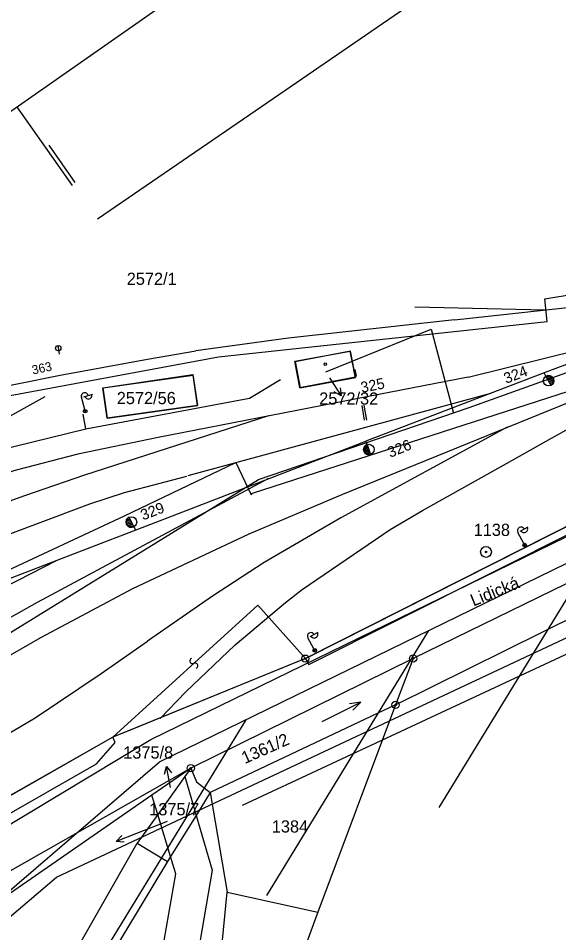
# Model space of a CAD drawing. Extents: x -469926 to -462499, y -1098642 to -1092733.
# Drawn here: x -464524.9 to -464449.7, y -1095002 to -1094874.6 of the extents above; entities that cross this region are included whole.
import ezdxf

# ---------------------------------------------------------------- set-up
doc = ezdxf.new("R2010")
doc.units = 0
for name, color, linetype in [('Vrstva 1', 7, 'Continuous'), ('Vrstva 10', 7, 'Continuous'), ('Vrstva 12', 7, 'Continuous'), ('Vrstva 16', 7, 'Continuous'), ('Vrstva 2', 7, 'Continuous'), ('Vrstva 24', 7, 'Continuous'), ('Vrstva 25', 7, 'Continuous'), ('Vrstva 4', 7, 'Continuous'), ('Vrstva 42', 7, 'Continuous'), ('Vrstva 44', 7, 'Continuous'), ('Vrstva 48', 7, 'Continuous'), ('Vrstva 50', 7, 'Continuous'), ('Vrstva 51', 7, 'Continuous'), ('Vrstva 6', 7, 'Continuous'), ('Vrstva 60', 7, 'Continuous'), ('Vrstva 62', 7, 'Continuous'), ('Vrstva 8', 7, 'Continuous'), ('Vrstva 9', 7, 'Continuous')]:
    doc.layers.add(name, color=color, linetype=linetype)

msp = doc.modelspace()

# ---------------------------------------------------------------- linework, layer by layer
at = {"layer": 'Vrstva 1'}
for p, q in [((-464464.19, -1094916.59), (-464439.16, -1094913.85)), ((-464426.35, -1094914.28), (-464451.71, -1094923.98)), ((-464469.72, -1094914.79), (-464451.61, -1094915.21)), ((-464462.28, -1094924.58), (-464436.26, -1094918.07)), ((-464486.43, -1094922.35), (-464478.71, -1094920.93)), ((-464478.71, -1094920.93), (-464478.21, -1094923.54)), ((-464485.72, -1094926.06), (-464486.43, -1094922.35)), ((-464478.21, -1094923.54), (-464478.08, -1094923.52)), ((-464478.08, -1094923.52), (-464477.91, -1094924.43)), ((-464513.17, -1094926.07), (-464500.65, -1094924.22)), ((-464500.65, -1094924.22), (-464500.01, -1094928.5)), ((-464478, -1094924.59), (-464485.72, -1094926.06)), ((-464477.91, -1094924.43), (-464478.04, -1094924.45)), ((-464478.04, -1094924.45), (-464478, -1094924.59)), ((-464462.28, -1094924.58), (-464477.85, -1094927.59)), ((-464451.71, -1094923.98), (-464476.53, -1094933.48)), ((-464512.56, -1094930.3), (-464513.17, -1094926.07)), ((-464459.2, -1094926.85), (-464501.34, -1094938.33)), ((-464472.34, -1094937.86), (-464444.94, -1094926.72)), ((-464500.01, -1094928.5), (-464512.56, -1094930.3)), ((-464479.22, -1094927.86), (-464505.45, -1094932.97)), ((-464490.09, -1094929.98), (-464515.72, -1094938.22)), ((-464504.08, -1094944.1), (-464476.53, -1094933.48)), ((-464472.41, -1094970.22), (-464402.82, -1094935.65)), ((-464479.74, -1094940.89), (-464472.34, -1094937.86)), ((-464437.68, -1094939.87), (-464484.97, -1094963.78)), ((-464427.37, -1094942.94), (-464469.95, -1094963.75)), ((-464484.97, -1094963.78), (-464511.78, -1094974.73)), ((-464469.95, -1094963.75), (-464500.92, -1094979.04)), ((-464469.95, -1094963.75), (-464472.41, -1094970.22)), ((-464472.41, -1094970.22), (-464498.22, -1094982.45)), ((-464472.41, -1094970.22), (-464483.21, -1094999.08)), ((-464511.78, -1094974.73), (-464617.73, -1095034.95)), ((-464500.92, -1094979.04), (-464501.9, -1094979.72)), ((-464500.92, -1094979.04), (-464501.76, -1094980.21)), ((-464501.9, -1094979.72), (-464506.33, -1094982.78)), ((-464501.76, -1094980.21), (-464505.51, -1094985.48)), ((-464501.76, -1094980.21), (-464500.88, -1094983.21)), ((-464506.33, -1094982.78), (-464545.64, -1095010.01)), ((-464505.77, -1094984.62), (-464506.33, -1094982.78)), ((-464500.88, -1094983.21), (-464500.18, -1094985.61)), ((-464498.22, -1094982.45), (-464500.18, -1094985.61)), ((-464498.22, -1094982.45), (-464495.85, -1094996.29)), ((-464505.51, -1094985.48), (-464505.77, -1094984.62)), ((-464505.51, -1094985.48), (-464508.39, -1094989.5)), ((-464503.74, -1094991.36), (-464505.51, -1094985.48)), ((-464500.18, -1094985.61), (-464503.74, -1094991.36)), ((-464500.18, -1094985.61), (-464497.95, -1094993.26)), ((-464519.95, -1095009.76), (-464508.39, -1094989.5)), ((-464504.16, -1094992.04), (-464524.7, -1095026.09)), ((-464503.74, -1094991.36), (-464504.16, -1094992.04)), ((-464503.01, -1094993.77), (-464503.74, -1094991.36)), ((-464497.95, -1094993.26), (-464502.93, -1095022.07)), ((-464507.88, -1095021.55), (-464503.01, -1094993.77)), ((-464498.37, -1095022.56), (-464495.85, -1094996.29)), ((-464495.85, -1094996.29), (-464483.21, -1094999.08)), ((-464483.21, -1094999.08), (-464491.98, -1095022.49))]:
    msp.add_line(p, q, dxfattribs=at)
for points in [[(-464513.9, -1094902.53), (-464492.71, -1094887.97), (-464469.37, -1094871.93), (-464449.71, -1094858.39), (-464420.88, -1094838.59), (-464399.05, -1094823.58), (-464373.74, -1094806.16)], [(-464464.19, -1094916.59), (-464487.33, -1094919.13), (-464500.21, -1094920.89)], [(-464494.72, -1094961.88), (-464487.75, -1094955.94), (-464485.41, -1094954.13), (-464473.14, -1094945.8), (-464468.66, -1094943.16), (-464456.94, -1094936.59), (-464451.83, -1094933.73), (-464424.41, -1094918.38)], [(-464551.86, -1094932.12), (-464541.2, -1094929.16), (-464531.14, -1094926.73), (-464519.11, -1094924.31), (-464506.97, -1094922.07), (-464500.21, -1094920.89)], [(-464456.85, -1094931.56), (-464480.04, -1094944.16), (-464490.7, -1094950.4), (-464497.89, -1094955.08), (-464506.93, -1094961.34)], [(-464505.45, -1094932.97), (-464516.66, -1094935.31), (-464525.26, -1094937.51), (-464533.93, -1094940.18), (-464545.22, -1094944.25)], [(-464501.54, -1094938.42), (-464510.2, -1094940.7), (-464515.03, -1094942.25), (-464529.64, -1094947.76), (-464548.06, -1094955.49), (-464559.25, -1094961.11), (-464571.51, -1094967.89), (-464587.28, -1094976.98), (-464618.29, -1094994.97)], [(-464490.08, -1094938.7), (-464522.32, -1094955.96), (-464536.55, -1094963.95)], [(-464515.72, -1094938.22), (-464524.08, -1094941.09), (-464531.39, -1094943.74)], [(-464534.02, -1094967.87), (-464521.8, -1094960.82), (-464508.98, -1094953.99), (-464492.78, -1094946.4), (-464479.74, -1094940.89)], [(-464536.13, -1094958.57), (-464519.55, -1094950.07), (-464504.08, -1094944.11)], [(-464616.34, -1094999.55), (-464590.12, -1094984.15), (-464568.28, -1094971.4), (-464557.77, -1094965.83), (-464545.39, -1094960.12), (-464536.2, -1094956.48), (-464519.55, -1094950.07)], [(-464605.33, -1095020.46), (-464549.88, -1094988.13), (-464522.57, -1094972.04), (-464513.42, -1094965.84), (-464506.93, -1094961.34)]]:
    msp.add_lwpolyline(points, dxfattribs=at)
at = {"layer": 'Vrstva 10'}
for points in [[(-463949.92, -1094571.77), (-463961.59, -1094587.74), (-463993.36, -1094626.88), (-464039.11, -1094680.51), (-464049.03, -1094695.48), (-464070.61, -1094712.88), (-464099.75, -1094737.61), (-464130.07, -1094759.6), (-464222.28, -1094822.3), (-464223.79, -1094826.52), (-464253.47, -1094847.87), (-464294.97, -1094871.5), (-464362.91, -1094899.59), (-464374.72, -1094907.97), (-464405.45, -1094923.29), (-464437.25, -1094939.66), (-464484.62, -1094963.62), (-464510.15, -1094974.07)], [(-464510.15, -1094974.07), (-464511.78, -1094974.73), (-464563.35, -1095004), (-464617.73, -1095034.95), (-464623.49, -1095038.85), (-464684, -1095073.78), (-464685.29, -1095074.21), (-464686.91, -1095074.71)]]:
    msp.add_lwpolyline(points, dxfattribs=at)
at = {"layer": 'Vrstva 12'}
for p, q in [((-464486.39, -1094922.38), (-464478.67, -1094920.92)), ((-464477.97, -1094924.61), (-464478.71, -1094920.93)), ((-464486.39, -1094922.38), (-464485.69, -1094926.07)), ((-464513.12, -1094926.08), (-464500.59, -1094924.29)), ((-464499.99, -1094928.5), (-464500.59, -1094924.29)), ((-464485.69, -1094926.07), (-464477.97, -1094924.61)), ((-464512.52, -1094930.29), (-464513.12, -1094926.08)), ((-464512.52, -1094930.29), (-464499.99, -1094928.5))]:
    msp.add_line(p, q, dxfattribs=at)
at = {"layer": 'Vrstva 16'}
for p, q in [((-464519.44, -1094920.16), (-464519.23, -1094921.39)), ((-464481.62, -1094924.67), (-464479.99, -1094927.19)), ((-464519.64, -1094994.21), (-464428.68, -1094951.53)), ((-464503.74, -1094981.75), (-464504.3, -1094978.8)), ((-464504.19, -1094986.47), (-464508.5, -1094988.15)), ((-464508.5, -1094988.15), (-464511.3, -1094989.24)), ((-464527.51, -1095000.89), (-464519.64, -1094994.21))]:
    msp.add_line(p, q, dxfattribs=at)
for points in [[(-464480.11, -1094926.08), (-464479.99, -1094927.19), (-464480.95, -1094926.62)], [(-464504.6, -1094979.88), (-464504.3, -1094978.8), (-464503.62, -1094979.69)], [(-464510.18, -1094989.34), (-464511.3, -1094989.24), (-464510.54, -1094988.41)]]:
    msp.add_lwpolyline(points, dxfattribs=at)
msp.add_circle((-464519.37, -1094920.53), 0.375, dxfattribs=at)
at = {"layer": 'Vrstva 2'}
for p, q in [((-464451.46, -1094924.43), (-464451.71, -1094923.98)), ((-464451.46, -1094924.43), (-464450.74, -1094925.71)), ((-464451.46, -1094924.43), (-464451.46, -1094924.43)), ((-464450.74, -1094925.71), (-464451.46, -1094924.43)), ((-464451.41, -1094924.41), (-464450.49, -1094924.66)), ((-464451.36, -1094924.61), (-464450.4, -1094924.89)), ((-464451.23, -1094924.85), (-464450.37, -1094925.09)), ((-464451.1, -1094925.08), (-464450.4, -1094925.27)), ((-464450.97, -1094925.31), (-464450.48, -1094925.45)), ((-464450.84, -1094925.54), (-464450.61, -1094925.6)), ((-464476.37, -1094933.96), (-464476.54, -1094933.47)), ((-464476.42, -1094933.98), (-464476.83, -1094934.84)), ((-464476.3, -1094934.16), (-464476.73, -1094935.06)), ((-464476.21, -1094934.41), (-464476.59, -1094935.21)), ((-464476.12, -1094934.66), (-464476.43, -1094935.31)), ((-464476.37, -1094933.96), (-464475.88, -1094935.34)), ((-464476.37, -1094933.96), (-464476.37, -1094933.96)), ((-464475.88, -1094935.34), (-464476.37, -1094933.96)), ((-464476.03, -1094934.91), (-464476.25, -1094935.37)), ((-464475.94, -1094935.16), (-464476.04, -1094935.37)), ((-464509.07, -1094944.98), (-464509.91, -1094944.7)), ((-464508.95, -1094945.21), (-464509.9, -1094944.9)), ((-464509.19, -1094944.74), (-464509.87, -1094944.51)), ((-464508.91, -1094945.43), (-464509.81, -1094945.13)), ((-464509.31, -1094944.5), (-464509.79, -1094944.34)), ((-464509.43, -1094944.27), (-464509.65, -1094944.19)), ((-464508.85, -1094945.4), (-464509.51, -1094944.1)), ((-464509.51, -1094944.1), (-464508.85, -1094945.4)), ((-464508.85, -1094945.4), (-464508.85, -1094945.4)), ((-464508.85, -1094945.41), (-464508.62, -1094945.86))]:
    msp.add_line(p, q, dxfattribs=at)
for centre in [(-464451.1, -1094925.07), (-464476.12, -1094934.65), (-464509.18, -1094944.75)]:
    msp.add_circle(centre, 0.731, dxfattribs=at)
for centre, start, end in [((-464451.1, -1094925.07), 299.2749, 119.2358), ((-464476.12, -1094934.65), 109.6119, 289.5727), ((-464509.18, -1094944.75), 116.6426, 296.6034)]:
    msp.add_arc(centre, 0.732, start, end, dxfattribs=at)
at = {"layer": 'Vrstva 24'}
for centre, radius in [((-464459.81, -1094948.92), 0.75), ((-464459.81, -1094948.92), 0.1), ((-464484.97, -1094963.78), 0.5), ((-464484.97, -1094963.78), 0.1), ((-464469.95, -1094963.75), 0.5), ((-464469.95, -1094963.75), 0.1), ((-464472.41, -1094970.22), 0.5), ((-464472.41, -1094970.22), 0.1), ((-464500.92, -1094979.04), 0.5), ((-464500.92, -1094979.04), 0.1)]:
    msp.add_circle(centre, radius, dxfattribs=at)
at = {"layer": 'Vrstva 25'}
for points in [[(-464482.61, -1094972.52), (-464477.23, -1094969.86), (-464478.8, -1094970.08)], [(-464477.23, -1094969.86), (-464478.35, -1094970.98)]]:
    msp.add_lwpolyline(points, dxfattribs=at)
msp.add_circle((-464482.19, -1094922.76), 0.175, dxfattribs=at)
at = {"layer": 'Vrstva 4'}
for p, q in [((-464484.5, -1094964.58), (-464375.81, -1094910.03)), ((-464478.04, -1094924.45), (-464478.21, -1094923.54)), ((-464511.78, -1094974.73), (-464491.6, -1094956.32)), ((-464491.6, -1094956.32), (-464484.97, -1094963.78)), ((-464484.97, -1094963.78), (-464484.5, -1094964.58)), ((-464514.05, -1094978.42), (-464511.44, -1094975.46)), ((-464511.44, -1094975.46), (-464511.78, -1094974.73)), ((-464613.6, -1095035.26), (-464514.05, -1094978.42)), ((-464500.92, -1094979.04), (-464527.1, -1094993.96)), ((-464500.92, -1094979.04), (-464500.13, -1094980.93)), ((-464500.13, -1094980.93), (-464498.22, -1094982.45)), ((-464508.39, -1094989.5), (-464504.16, -1094992.04))]:
    msp.add_line(p, q, dxfattribs=at)
at = {"layer": 'Vrstva 42'}
msp.add_line((-464540.24, -1094897.47), (-464436.28, -1094824.81), dxfattribs=at)
at = {"layer": 'Vrstva 44'}
msp.add_lwpolyline([(-464633.95, -1094965.23), (-464631.38, -1094968.96), (-464601.76, -1094951.46), (-464577.85, -1094941.93), (-464553.91, -1094934.22), (-464539.65, -1094929.63), (-464497.04, -1094921.72), (-464451.29, -1094916.82), (-464451.62, -1094913.64), (-464425.18, -1094909.28), (-464404.61, -1094903.88), (-464392.16, -1094898.7), (-464391.13, -1094899.82), (-464378.24, -1094893.31), (-464377.33, -1094894.25)], dxfattribs=at)
at = {"layer": 'Vrstva 48'}
for p in [(-464525.2, -1094886.86), (-464521.18, -1094892.55), (-464521.18, -1094892.55)]:
    msp.add_line(p, (-464517.42, -1094897.86), dxfattribs=at)
at = {"layer": 'Vrstva 50'}
for p, q in [((-464492.32, -1094940.74), (-464435.17, -1094922.27)), ((-464510.15, -1094943.88), (-464494.66, -1094936.45)), ((-464494.66, -1094936.45), (-464492.5, -1094940.96)), ((-464492.5, -1094940.96), (-464492.32, -1094940.74)), ((-464599.27, -1094985.48), (-464510.15, -1094943.88))]:
    msp.add_line(p, q, dxfattribs=at)
at = {"layer": 'Vrstva 51'}
for p, q in [((-464520.7, -1094892.27), (-464517.09, -1094897.47)), ((-464482.12, -1094923.83), (-464467.46, -1094917.9)), ((-464467.46, -1094917.9), (-464464.33, -1094929.57)), ((-464462.15, -1094928.82), (-464443.12, -1094921.96)), ((-464492.74, -1094927.49), (-464488.41, -1094924.89)), ((-464515.55, -1094931.78), (-464492.74, -1094927.49)), ((-464515.55, -1094931.78), (-464515.89, -1094929.72)), ((-464491.48, -1094938.81), (-464462.15, -1094928.82)), ((-464529.61, -1094935.21), (-464515.55, -1094931.78)), ((-464555.76, -1094978.45), (-464491.48, -1094938.81))]:
    msp.add_line(p, q, dxfattribs=at)
for centre, radius, start, end in [((-464500.68, -1094964.1), 0.376, 112.5104, 298.8215), ((-464500.31, -1094964.76), 0.377, 291.8343, 119.4975)]:
    msp.add_arc(centre, radius, start, end, dxfattribs=at)
at = {"layer": 'Vrstva 6'}
for p, q in [((-464493.74, -1094984.17), (-464265.22, -1094877.71)), ((-464505.29, -1094978.16), (-464371.33, -1094912.8)), ((-464515.69, -1094929.07), (-464516.16, -1094927.38)), ((-464515.83, -1094927.29), (-464514.57, -1094926.94)), ((-464477.85, -1094927.59), (-464479.22, -1094927.86)), ((-464515.84, -1094929.44), (-464515.62, -1094929.06)), ((-464515.68, -1094929.55), (-464515.45, -1094929.13)), ((-464454.55, -1094947.74), (-464455.38, -1094946.2)), ((-464455.07, -1094946.03), (-464453.93, -1094945.42)), ((-464454.6, -1094948.14), (-464454.48, -1094947.72)), ((-464454.43, -1094948.21), (-464454.29, -1094947.75)), ((-464444.32, -1094948.41), (-464466.37, -1094984.52)), ((-464467.83, -1094959.88), (-464490.36, -1094996.77)), ((-464484.31, -1094960.72), (-464483.17, -1094960.1)), ((-464483.78, -1094962.42), (-464484.62, -1094960.88)), ((-464483.84, -1094962.82), (-464483.71, -1094962.4)), ((-464483.67, -1094962.89), (-464483.53, -1094962.43)), ((-464493.27, -1094972.29), (-464515.7, -1095009.03)), ((-464527.47, -1094997.23), (-464505.29, -1094978.16))]:
    msp.add_line(p, q, dxfattribs=at)
msp.add_lwpolyline([(-464494.72, -1094961.88), (-464501.63, -1094968.41), (-464505.19, -1094972.1)], dxfattribs=at)
for centre in [(-464515.62, -1094929.31), (-464515.62, -1094929.31), (-464454.43, -1094947.96), (-464454.43, -1094947.96), (-464483.66, -1094962.64), (-464483.66, -1094962.64)]:
    msp.add_circle(centre, 0.25, dxfattribs=at)
for centre, start, end in [((-464515.68, -1094927.25), 15.5928, 195.5928), ((-464515.2, -1094927.12), 194.8902, 16.2954), ((-464454.94, -1094945.96), 28.4429, 208.4429), ((-464454.5, -1094945.73), 207.7403, 29.1455), ((-464484.18, -1094960.65), 28.4429, 208.4429), ((-464483.73, -1094960.41), 207.7403, 29.1455)]:
    msp.add_arc(centre, 0.5, start, end, dxfattribs=at)
at = {"layer": 'Vrstva 60'}
msp.add_line((-464521.26, -1094927.33), (-464570.82, -1094954.68), dxfattribs=at)
at = {"layer": 'Vrstva 62'}
for p, q in [((-464477.11, -1094928.53), (-464476.76, -1094930.57)), ((-464476.82, -1094928.48), (-464476.46, -1094930.54))]:
    msp.add_line(p, q, dxfattribs=at)
at = {"layer": 'Vrstva 8'}
for p, q in [((-464506.49, -1094975.03), (-464429.96, -1094937.7)), ((-464569.68, -1095013.06), (-464506.49, -1094975.03))]:
    msp.add_line(p, q, dxfattribs=at)

# ---------------------------------------------------------------- texts
at = {"layer": 'Vrstva 2'}
for s, rotation, p in [('324', 20.947, (-464457, -1094925.51)), ('325', 11.0702, (-464477.11, -1094926.76)), ('326', 22.0362, (-464473.15, -1094935.82)), ('329', 21.0758, (-464507.57, -1094944.54))]:
    msp.add_text(s, height=1.5, rotation=rotation, dxfattribs=at).set_placement(p)
at = {"layer": 'Vrstva 50'}
for s, p in [('2572/1', (-464509.84, -1094911.72)), ('2572/56', (-464511.23, -1094928.33)), ('2572/32', (-464483.04, -1094928.4)), ('1138', (-464461.53, -1094946.69)), ('1375/8', (-464510.33, -1094977.71)), ('1375/7', (-464506.71, -1094985.61)), ('1384', (-464489.64, -1094988.01))]:
    msp.add_text(s, height=1.7, dxfattribs=at).set_placement(p)
for s, rotation, p in [('Lidická', 22.059, (-464461.56, -1094956.53)), ('1361/2', 24.003, (-464493.4, -1094978.48))]:
    msp.add_text(s, height=1.7, rotation=rotation, dxfattribs=at).set_placement(p)
at = {"layer": 'Vrstva 9'}
msp.add_text('363', height=1.25, rotation=12.0557, dxfattribs=at).set_placement((-464522.9, -1094924.21))

doc.saveas('drawing.dxf')
